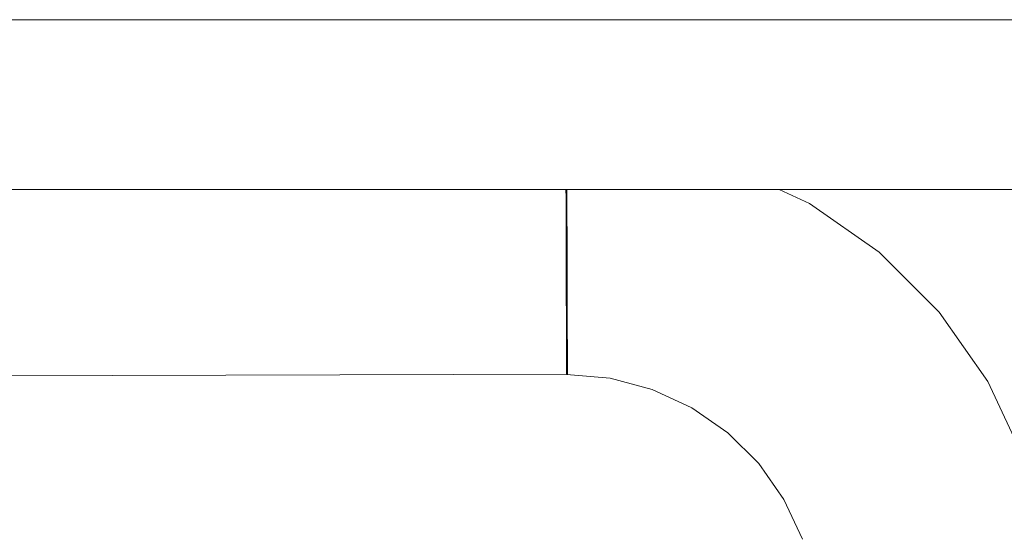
# Model space of a CAD drawing. Header units: millimetres. Extents: x -30280 to 309309, y -17460 to 4378.
# Tile 511 of 656: x 150311 to 150377, y -14493 to -14458. Entities that reach past the tile are written whole.
import ezdxf

# ---------------------------------------------------------------- set-up
doc = ezdxf.new("R2010")
doc.units = ezdxf.units.MM
doc.header["$MEASUREMENT"] = 0
doc.linetypes.add('Wipeout_Contour', pattern=[1000, 0, -1000])
doc.layers.add('P1_PLANTA PRIMERA_4_Nuevo_08_E_Envans secs', color=7, linetype='Continuous')
doc.layers.add('P1_PLANTA PRIMERA_4_Nuevo_09_EI_Mobiliari general', color=7, linetype='Continuous')
doc.layers.add('P1_PLANTA PRIMERA_4_Nuevo_09_EI_Mobiliari general_Pluma_Nº__1', color=7, linetype='Continuous', lineweight=5)

msp = doc.modelspace()

# ---------------------------------------------------------------- wipeouts: each hides what was drawn before it
at = {"color": 254, "linetype": 'Wipeout_Contour', "lineweight": 0, "ltscale": 4224539.962477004}
msp.add_wipeout([(149991.819, -14505.297), (149997.826, -14503.696), (150003.486, -14503.223), (150178.929, -14503.678), (150354.372, -14503.196), (150360.032, -14503.696), (150365.582, -14505.147), (150364.463, -14496.363), (150363.694, -14493.495), (150362.438, -14490.805), (150360.733, -14488.374), (150358.631, -14486.277), (150356.196, -14484.578), (150353.503, -14483.328), (150350.633, -14482.566), (150347.674, -14482.315), (150192.121, -14482.728), (150178.929, -14482.764), (150165.738, -14482.801), (150010.184, -14482.293), (150007.225, -14482.566), (150004.355, -14483.328), (150001.662, -14484.578), (149999.227, -14486.277), (149997.125, -14488.374), (149995.42, -14490.805), (149994.164, -14493.495), (149993.395, -14496.363)], dxfattribs=at).dxf.layer = 'P1_PLANTA PRIMERA_4_Nuevo_09_EI_Mobiliari general'

# ---------------------------------------------------------------- next in the draw order: wipeouts: each hides what was drawn before it
at = {"color": 254, "linetype": 'Wipeout_Contour', "lineweight": 0, "ltscale": 1510753.183666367}
msp.add_wipeout([(150362.107, -14469.75), (150364.172, -14470.707), (150368.898, -14474.006), (150372.979, -14478.077), (150376.289, -14482.795), (150378.728, -14488.018), (150380.22, -14493.585), (150382.286, -14505.297), (150403.929, -14505.297), (150403.929, -14469.75)], dxfattribs=at).dxf.layer = 'P1_PLANTA PRIMERA_4_Nuevo_09_EI_Mobiliari general'

# ---------------------------------------------------------------- next in the draw order: wipeouts: each hides what was drawn before it
at = {"color": 254, "linetype": 'Wipeout_Contour', "lineweight": 0, "ltscale": 603495.392057}
msp.add_wipeout([(150403.929, -14469.75), (150403.929, -14458.215), (149953.929, -14458.215), (149953.929, -14469.75)], dxfattribs=at).dxf.layer = 'P1_PLANTA PRIMERA_4_Nuevo_09_EI_Mobiliari general'
at = {"color": 254, "linetype": 'Wipeout_Contour', "lineweight": 0, "ltscale": 453219.86458}
msp.add_wipeout([(150376.043, -14488.996), (150377.406, -14494.081), (150376.969, -14488.658)], dxfattribs=at).dxf.layer = 'P1_PLANTA PRIMERA_4_Nuevo_09_EI_Mobiliari general'

# ---------------------------------------------------------------- next in the draw order: wipeouts: each hides what was drawn before it
at = {"color": 254, "linetype": 'Wipeout_Contour', "lineweight": 0, "ltscale": 453170.890249}
msp.add_wipeout([(150360.965, -14469.75), (150363.931, -14471.126), (150361.82, -14469.75)], dxfattribs=at).dxf.layer = 'P1_PLANTA PRIMERA_4_Nuevo_09_EI_Mobiliari general'
at = {"color": 254, "linetype": 'Wipeout_Contour', "lineweight": 0, "ltscale": 453212.880899}
msp.add_wipeout([(150373.815, -14484.226), (150376.043, -14488.996), (150374.669, -14483.732)], dxfattribs=at).dxf.layer = 'P1_PLANTA PRIMERA_4_Nuevo_09_EI_Mobiliari general'

# ---------------------------------------------------------------- next in the draw order: wipeouts: each hides what was drawn before it
at = {"color": 254, "linetype": 'Wipeout_Contour', "lineweight": 0, "ltscale": 453168.353245}
msp.add_wipeout([(150359.57, -14469.75), (150363.638, -14471.637), (150360.965, -14469.75)], dxfattribs=at).dxf.layer = 'P1_PLANTA PRIMERA_4_Nuevo_09_EI_Mobiliari general'
at = {"color": 254, "linetype": 'Wipeout_Contour', "lineweight": 0, "ltscale": 453203.385334}
msp.add_wipeout([(150370.792, -14479.916), (150373.815, -14484.226), (150371.546, -14479.281)], dxfattribs=at).dxf.layer = 'P1_PLANTA PRIMERA_4_Nuevo_09_EI_Mobiliari general'
at = {"color": 254, "linetype": 'Wipeout_Contour', "lineweight": 0, "ltscale": 604291.383591}
msp.add_wipeout([(150376.043, -14488.996), (150374.969, -14489.387), (150376.281, -14494.279), (150377.406, -14494.081)], dxfattribs=at).dxf.layer = 'P1_PLANTA PRIMERA_4_Nuevo_09_EI_Mobiliari general'

# ---------------------------------------------------------------- next in the draw order: wipeouts: each hides what was drawn before it
at = {"color": 254, "linetype": 'Wipeout_Contour', "lineweight": 0, "ltscale": 453165.584384}
msp.add_wipeout([(150358.413, -14469.75), (150363.239, -14472.33), (150359.57, -14469.75)], dxfattribs=at).dxf.layer = 'P1_PLANTA PRIMERA_4_Nuevo_09_EI_Mobiliari general'
at = {"color": 254, "linetype": 'Wipeout_Contour', "lineweight": 0, "ltscale": 453191.780264}
msp.add_wipeout([(150367.065, -14476.198), (150370.792, -14479.916), (150367.697, -14475.441)], dxfattribs=at).dxf.layer = 'P1_PLANTA PRIMERA_4_Nuevo_09_EI_Mobiliari general'
at = {"color": 254, "linetype": 'Wipeout_Contour', "lineweight": 0, "ltscale": 604282.520615}
msp.add_wipeout([(150373.815, -14484.226), (150372.826, -14484.797), (150374.969, -14489.387), (150376.043, -14488.996)], dxfattribs=at).dxf.layer = 'P1_PLANTA PRIMERA_4_Nuevo_09_EI_Mobiliari general'

# ---------------------------------------------------------------- next in the draw order: wipeouts: each hides what was drawn before it
at = {"color": 254, "linetype": 'Wipeout_Contour', "lineweight": 0, "ltscale": 453178.452307}
msp.add_wipeout([(150362.747, -14473.185), (150367.065, -14476.198), (150363.239, -14472.33)], dxfattribs=at).dxf.layer = 'P1_PLANTA PRIMERA_4_Nuevo_09_EI_Mobiliari general'
at = {"color": 254, "linetype": 'Wipeout_Contour', "lineweight": 0, "ltscale": 604270.560107}
msp.add_wipeout([(150370.792, -14479.916), (150369.917, -14480.651), (150372.826, -14484.797), (150373.815, -14484.226)], dxfattribs=at).dxf.layer = 'P1_PLANTA PRIMERA_4_Nuevo_09_EI_Mobiliari general'
at = {"color": 254, "linetype": 'Wipeout_Contour', "lineweight": 0, "ltscale": 604286.895872}
msp.add_wipeout([(150374.969, -14489.387), (150373.782, -14489.82), (150375.037, -14494.499), (150376.281, -14494.279)], dxfattribs=at).dxf.layer = 'P1_PLANTA PRIMERA_4_Nuevo_09_EI_Mobiliari general'

# ---------------------------------------------------------------- next in the draw order: wipeouts: each hides what was drawn before it
at = {"color": 254, "linetype": 'Wipeout_Contour', "lineweight": 0, "ltscale": 453163.822389}
msp.add_wipeout([(150357.972, -14470.969), (150362.747, -14473.185), (150358.307, -14470.042)], dxfattribs=at).dxf.layer = 'P1_PLANTA PRIMERA_4_Nuevo_09_EI_Mobiliari general'
at = {"color": 254, "linetype": 'Wipeout_Contour', "lineweight": 0, "ltscale": 604255.867848}
msp.add_wipeout([(150367.065, -14476.198), (150366.332, -14477.074), (150369.917, -14480.651), (150370.792, -14479.916)], dxfattribs=at).dxf.layer = 'P1_PLANTA PRIMERA_4_Nuevo_09_EI_Mobiliari general'
at = {"color": 254, "linetype": 'Wipeout_Contour', "lineweight": 0, "ltscale": 604278.394504}
msp.add_wipeout([(150372.826, -14484.797), (150371.732, -14485.43), (150373.782, -14489.82), (150374.969, -14489.387)], dxfattribs=at).dxf.layer = 'P1_PLANTA PRIMERA_4_Nuevo_09_EI_Mobiliari general'

# ---------------------------------------------------------------- next in the draw order: wipeouts: each hides what was drawn before it
at = {"color": 254, "linetype": 'Wipeout_Contour', "lineweight": 0, "ltscale": 453152.25678}
msp.add_wipeout([(150357.207, -14469.75), (150353.379, -14469.75), (150357.972, -14470.969)], dxfattribs=at).dxf.layer = 'P1_PLANTA PRIMERA_4_Nuevo_09_EI_Mobiliari general'
at = {"color": 254, "linetype": 'Wipeout_Contour', "lineweight": 0, "ltscale": 604238.892317}
msp.add_wipeout([(150362.747, -14473.185), (150362.178, -14474.175), (150366.332, -14477.074), (150367.065, -14476.198)], dxfattribs=at).dxf.layer = 'P1_PLANTA PRIMERA_4_Nuevo_09_EI_Mobiliari general'
at = {"color": 254, "linetype": 'Wipeout_Contour', "lineweight": 0, "ltscale": 604266.921301}
msp.add_wipeout([(150369.917, -14480.651), (150368.95, -14481.464), (150371.732, -14485.43), (150372.826, -14484.797)], dxfattribs=at).dxf.layer = 'P1_PLANTA PRIMERA_4_Nuevo_09_EI_Mobiliari general'
at = {"color": 254, "linetype": 'Wipeout_Contour', "lineweight": 0, "ltscale": 604282.0258}
msp.add_wipeout([(150373.782, -14489.82), (150372.516, -14490.281), (150373.71, -14494.733), (150375.037, -14494.499)], dxfattribs=at).dxf.layer = 'P1_PLANTA PRIMERA_4_Nuevo_09_EI_Mobiliari general'

# ---------------------------------------------------------------- next in the draw order: wipeouts: each hides what was drawn before it
at = {"color": 254, "linetype": 'Wipeout_Contour', "lineweight": 0, "ltscale": 604220.15142}
msp.add_wipeout([(150357.972, -14470.969), (150357.583, -14472.043), (150362.178, -14474.175), (150362.747, -14473.185)], dxfattribs=at).dxf.layer = 'P1_PLANTA PRIMERA_4_Nuevo_09_EI_Mobiliari general'
at = {"color": 254, "linetype": 'Wipeout_Contour', "lineweight": 0, "ltscale": 604252.827304}
msp.add_wipeout([(150366.332, -14477.074), (150365.52, -14478.043), (150368.95, -14481.464), (150369.917, -14480.651)], dxfattribs=at).dxf.layer = 'P1_PLANTA PRIMERA_4_Nuevo_09_EI_Mobiliari general'
at = {"color": 254, "linetype": 'Wipeout_Contour', "lineweight": 0, "ltscale": 604273.916597}
msp.add_wipeout([(150371.732, -14485.43), (150370.566, -14486.104), (150372.516, -14490.281), (150373.782, -14489.82)], dxfattribs=at).dxf.layer = 'P1_PLANTA PRIMERA_4_Nuevo_09_EI_Mobiliari general'

# ---------------------------------------------------------------- next in the draw order: wipeouts: each hides what was drawn before it
at = {"color": 254, "linetype": 'Wipeout_Contour', "lineweight": 0, "ltscale": 755248.571195}
msp.add_wipeout([(150352.86, -14469.75), (150352.688, -14470.743), (150357.583, -14472.043), (150357.972, -14470.969), (150353.379, -14469.75)], dxfattribs=at).dxf.layer = 'P1_PLANTA PRIMERA_4_Nuevo_09_EI_Mobiliari general'
at = {"color": 254, "linetype": 'Wipeout_Contour', "lineweight": 0, "ltscale": 604236.542826}
msp.add_wipeout([(150362.178, -14474.175), (150361.548, -14475.271), (150365.52, -14478.043), (150366.332, -14477.074)], dxfattribs=at).dxf.layer = 'P1_PLANTA PRIMERA_4_Nuevo_09_EI_Mobiliari general'
at = {"color": 254, "linetype": 'Wipeout_Contour', "lineweight": 0, "ltscale": 604262.972028}
msp.add_wipeout([(150368.95, -14481.464), (150367.919, -14482.331), (150370.566, -14486.104), (150371.732, -14485.43)], dxfattribs=at).dxf.layer = 'P1_PLANTA PRIMERA_4_Nuevo_09_EI_Mobiliari general'
at = {"color": 254, "linetype": 'Wipeout_Contour', "lineweight": 0, "ltscale": 604276.921423}
msp.add_wipeout([(150372.516, -14490.281), (150371.211, -14490.756), (150372.342, -14494.974), (150373.71, -14494.733)], dxfattribs=at).dxf.layer = 'P1_PLANTA PRIMERA_4_Nuevo_09_EI_Mobiliari general'

# ---------------------------------------------------------------- next in the draw order: wipeouts: each hides what was drawn before it
at = {"color": 254, "linetype": 'Wipeout_Contour', "lineweight": 0, "ltscale": 453136.865989}
msp.add_wipeout([(150347.702, -14469.75), (150352.688, -14470.743), (150352.86, -14469.75)], dxfattribs=at).dxf.layer = 'P1_PLANTA PRIMERA_4_Nuevo_09_EI_Mobiliari general'
at = {"color": 254, "linetype": 'Wipeout_Contour', "lineweight": 0, "ltscale": 604218.564752}
msp.add_wipeout([(150357.583, -14472.043), (150357.153, -14473.232), (150361.548, -14475.271), (150362.178, -14474.175)], dxfattribs=at).dxf.layer = 'P1_PLANTA PRIMERA_4_Nuevo_09_EI_Mobiliari general'
at = {"color": 254, "linetype": 'Wipeout_Contour', "lineweight": 0, "ltscale": 604249.527102}
msp.add_wipeout([(150365.52, -14478.043), (150364.656, -14479.076), (150367.919, -14482.331), (150368.95, -14481.464)], dxfattribs=at).dxf.layer = 'P1_PLANTA PRIMERA_4_Nuevo_09_EI_Mobiliari general'
at = {"color": 254, "linetype": 'Wipeout_Contour', "lineweight": 0, "ltscale": 604269.223027}
msp.add_wipeout([(150370.566, -14486.104), (150369.364, -14486.8), (150371.211, -14490.756), (150372.516, -14490.281)], dxfattribs=at).dxf.layer = 'P1_PLANTA PRIMERA_4_Nuevo_09_EI_Mobiliari general'

# ---------------------------------------------------------------- next in the draw order: wipeouts: each hides what was drawn before it
at = {"color": 254, "linetype": 'Wipeout_Contour', "lineweight": 0, "ltscale": 604199.441491}
msp.add_wipeout([(150352.688, -14470.743), (150352.471, -14471.989), (150357.153, -14473.232), (150357.583, -14472.043)], dxfattribs=at).dxf.layer = 'P1_PLANTA PRIMERA_4_Nuevo_09_EI_Mobiliari general'
at = {"color": 254, "linetype": 'Wipeout_Contour', "lineweight": 0, "ltscale": 604233.992405}
msp.add_wipeout([(150361.548, -14475.271), (150360.876, -14476.438), (150364.656, -14479.076), (150365.52, -14478.043)], dxfattribs=at).dxf.layer = 'P1_PLANTA PRIMERA_4_Nuevo_09_EI_Mobiliari general'
at = {"color": 254, "linetype": 'Wipeout_Contour', "lineweight": 0, "ltscale": 604258.832346}
msp.add_wipeout([(150367.919, -14482.331), (150366.856, -14483.225), (150369.364, -14486.8), (150370.566, -14486.104)], dxfattribs=at).dxf.layer = 'P1_PLANTA PRIMERA_4_Nuevo_09_EI_Mobiliari general'
at = {"color": 254, "linetype": 'Wipeout_Contour', "lineweight": 0, "ltscale": 604271.737868}
msp.add_wipeout([(150371.211, -14490.756), (150369.906, -14491.232), (150370.974, -14495.215), (150372.342, -14494.974)], dxfattribs=at).dxf.layer = 'P1_PLANTA PRIMERA_4_Nuevo_09_EI_Mobiliari general'

# ---------------------------------------------------------------- next in the draw order: wipeouts: each hides what was drawn before it
at = {"color": 254, "linetype": 'Wipeout_Contour', "lineweight": 0, "ltscale": 604179.87702}
msp.add_wipeout([(150347.704, -14470.32), (150347.707, -14471.557), (150352.471, -14471.989), (150352.688, -14470.743)], dxfattribs=at).dxf.layer = 'P1_PLANTA PRIMERA_4_Nuevo_09_EI_Mobiliari general'
at = {"color": 254, "linetype": 'Wipeout_Contour', "lineweight": 0, "ltscale": 604216.842001}
msp.add_wipeout([(150357.153, -14473.232), (150356.695, -14474.498), (150360.876, -14476.438), (150361.548, -14475.271)], dxfattribs=at).dxf.layer = 'P1_PLANTA PRIMERA_4_Nuevo_09_EI_Mobiliari general'
at = {"color": 254, "linetype": 'Wipeout_Contour', "lineweight": 0, "ltscale": 604246.067564}
msp.add_wipeout([(150364.656, -14479.076), (150363.765, -14480.141), (150366.856, -14483.225), (150367.919, -14482.331)], dxfattribs=at).dxf.layer = 'P1_PLANTA PRIMERA_4_Nuevo_09_EI_Mobiliari general'
at = {"color": 254, "linetype": 'Wipeout_Contour', "lineweight": 0, "ltscale": 604264.456432}
msp.add_wipeout([(150369.364, -14486.8), (150368.161, -14487.495), (150369.906, -14491.232), (150371.211, -14490.756)], dxfattribs=at).dxf.layer = 'P1_PLANTA PRIMERA_4_Nuevo_09_EI_Mobiliari general'

# ---------------------------------------------------------------- next in the draw order: wipeouts: each hides what was drawn before it
at = {"color": 254, "linetype": 'Wipeout_Contour', "lineweight": 0, "ltscale": 603833.695338}
msp.add_wipeout([(150347.702, -14469.75), (150178.929, -14469.75), (150178.929, -14470.764), (150347.703, -14470.293)], dxfattribs=at).dxf.layer = 'P1_PLANTA PRIMERA_4_Nuevo_09_EI_Mobiliari general'
at = {"color": 254, "linetype": 'Wipeout_Contour', "lineweight": 0, "ltscale": 604198.599095}
msp.add_wipeout([(150352.471, -14471.989), (150352.241, -14473.316), (150356.695, -14474.498), (150357.153, -14473.232)], dxfattribs=at).dxf.layer = 'P1_PLANTA PRIMERA_4_Nuevo_09_EI_Mobiliari general'
at = {"color": 254, "linetype": 'Wipeout_Contour', "lineweight": 0, "ltscale": 604231.318576}
msp.add_wipeout([(150360.876, -14476.438), (150360.184, -14477.643), (150363.765, -14480.141), (150364.656, -14479.076)], dxfattribs=at).dxf.layer = 'P1_PLANTA PRIMERA_4_Nuevo_09_EI_Mobiliari general'
at = {"color": 254, "linetype": 'Wipeout_Contour', "lineweight": 0, "ltscale": 604254.628049}
msp.add_wipeout([(150366.856, -14483.225), (150365.793, -14484.119), (150368.161, -14487.495), (150369.364, -14486.8)], dxfattribs=at).dxf.layer = 'P1_PLANTA PRIMERA_4_Nuevo_09_EI_Mobiliari general'
at = {"color": 254, "linetype": 'Wipeout_Contour', "lineweight": 0, "ltscale": 604266.632626}
msp.add_wipeout([(150369.906, -14491.232), (150368.64, -14491.693), (150369.647, -14495.449), (150370.974, -14495.215)], dxfattribs=at).dxf.layer = 'P1_PLANTA PRIMERA_4_Nuevo_09_EI_Mobiliari general'

# ---------------------------------------------------------------- next in the draw order: wipeouts: each hides what was drawn before it
at = {"color": 254, "linetype": 'Wipeout_Contour', "lineweight": 0, "ltscale": 604179.815065}
msp.add_wipeout([(150347.644, -14471.579), (150347.648, -14472.904), (150352.241, -14473.316), (150352.471, -14471.989)], dxfattribs=at).dxf.layer = 'P1_PLANTA PRIMERA_4_Nuevo_09_EI_Mobiliari general'
at = {"color": 254, "linetype": 'Wipeout_Contour', "lineweight": 0, "ltscale": 604215.035525}
msp.add_wipeout([(150356.695, -14474.498), (150356.223, -14475.805), (150360.184, -14477.643), (150360.876, -14476.438)], dxfattribs=at).dxf.layer = 'P1_PLANTA PRIMERA_4_Nuevo_09_EI_Mobiliari general'
at = {"color": 254, "linetype": 'Wipeout_Contour', "lineweight": 0, "ltscale": 604242.553798}
msp.add_wipeout([(150363.765, -14480.141), (150362.873, -14481.207), (150365.793, -14484.119), (150366.856, -14483.225)], dxfattribs=at).dxf.layer = 'P1_PLANTA PRIMERA_4_Nuevo_09_EI_Mobiliari general'
at = {"color": 254, "linetype": 'Wipeout_Contour', "lineweight": 0, "ltscale": 604259.761617}
msp.add_wipeout([(150368.161, -14487.495), (150366.995, -14488.17), (150368.64, -14491.693), (150369.906, -14491.232)], dxfattribs=at).dxf.layer = 'P1_PLANTA PRIMERA_4_Nuevo_09_EI_Mobiliari general'

# ---------------------------------------------------------------- next in the draw order: wipeouts: each hides what was drawn before it
at = {"color": 254, "linetype": 'Wipeout_Contour', "lineweight": 0, "ltscale": 603834.136608}
msp.add_wipeout([(150347.703, -14470.293), (150178.929, -14470.764), (150178.929, -14472.028), (150347.707, -14471.557)], dxfattribs=at).dxf.layer = 'P1_PLANTA PRIMERA_4_Nuevo_09_EI_Mobiliari general'
at = {"color": 254, "linetype": 'Wipeout_Contour', "lineweight": 0, "ltscale": 604197.715192}
msp.add_wipeout([(150352.241, -14473.316), (150352.003, -14474.684), (150356.223, -14475.805), (150356.695, -14474.498)], dxfattribs=at).dxf.layer = 'P1_PLANTA PRIMERA_4_Nuevo_09_EI_Mobiliari general'
at = {"color": 254, "linetype": 'Wipeout_Contour', "lineweight": 0, "ltscale": 604228.602553}
msp.add_wipeout([(150360.184, -14477.643), (150359.491, -14478.847), (150362.873, -14481.207), (150363.765, -14480.141)], dxfattribs=at).dxf.layer = 'P1_PLANTA PRIMERA_4_Nuevo_09_EI_Mobiliari general'
at = {"color": 254, "linetype": 'Wipeout_Contour', "lineweight": 0, "ltscale": 604250.486835}
msp.add_wipeout([(150365.793, -14484.119), (150364.762, -14484.986), (150366.995, -14488.17), (150368.161, -14487.495)], dxfattribs=at).dxf.layer = 'P1_PLANTA PRIMERA_4_Nuevo_09_EI_Mobiliari general'
at = {"color": 254, "linetype": 'Wipeout_Contour', "lineweight": 0, "ltscale": 604261.760762}
msp.add_wipeout([(150368.64, -14491.693), (150367.453, -14492.126), (150368.403, -14495.668), (150369.647, -14495.449)], dxfattribs=at).dxf.layer = 'P1_PLANTA PRIMERA_4_Nuevo_09_EI_Mobiliari general'

# ---------------------------------------------------------------- next in the draw order: wipeouts: each hides what was drawn before it
at = {"color": 254, "linetype": 'Wipeout_Contour', "lineweight": 0, "ltscale": 604179.884059}
msp.add_wipeout([(150347.648, -14472.926), (150347.652, -14474.315), (150352.003, -14474.684), (150352.241, -14473.316)], dxfattribs=at).dxf.layer = 'P1_PLANTA PRIMERA_4_Nuevo_09_EI_Mobiliari general'
at = {"color": 254, "linetype": 'Wipeout_Contour', "lineweight": 0, "ltscale": 604213.200157}
msp.add_wipeout([(150356.223, -14475.805), (150355.751, -14477.111), (150359.491, -14478.847), (150360.184, -14477.643)], dxfattribs=at).dxf.layer = 'P1_PLANTA PRIMERA_4_Nuevo_09_EI_Mobiliari general'
at = {"color": 254, "linetype": 'Wipeout_Contour', "lineweight": 0, "ltscale": 604239.092496}
msp.add_wipeout([(150362.873, -14481.207), (150362.009, -14482.24), (150364.762, -14484.986), (150365.793, -14484.119)], dxfattribs=at).dxf.layer = 'P1_PLANTA PRIMERA_4_Nuevo_09_EI_Mobiliari general'
at = {"color": 254, "linetype": 'Wipeout_Contour', "lineweight": 0, "ltscale": 604255.281148}
msp.add_wipeout([(150366.995, -14488.17), (150365.901, -14488.802), (150367.453, -14492.126), (150368.64, -14491.693)], dxfattribs=at).dxf.layer = 'P1_PLANTA PRIMERA_4_Nuevo_09_EI_Mobiliari general'

# ---------------------------------------------------------------- next in the draw order: wipeouts: each hides what was drawn before it
at = {"color": 254, "linetype": 'Wipeout_Contour', "lineweight": 0, "ltscale": 603834.520528}
msp.add_wipeout([(150178.929, -14473.375), (150347.648, -14472.904), (150347.644, -14471.579), (150178.929, -14472.028)], dxfattribs=at).dxf.layer = 'P1_PLANTA PRIMERA_4_Nuevo_09_EI_Mobiliari general'
at = {"color": 254, "linetype": 'Wipeout_Contour', "lineweight": 0, "ltscale": 604196.816558}
msp.add_wipeout([(150352.003, -14474.684), (150351.765, -14476.053), (150355.751, -14477.111), (150356.223, -14475.805)], dxfattribs=at).dxf.layer = 'P1_PLANTA PRIMERA_4_Nuevo_09_EI_Mobiliari general'
at = {"color": 254, "linetype": 'Wipeout_Contour', "lineweight": 0, "ltscale": 604225.926762}
msp.add_wipeout([(150359.491, -14478.847), (150358.82, -14480.015), (150362.009, -14482.24), (150362.873, -14481.207)], dxfattribs=at).dxf.layer = 'P1_PLANTA PRIMERA_4_Nuevo_09_EI_Mobiliari general'
at = {"color": 254, "linetype": 'Wipeout_Contour', "lineweight": 0, "ltscale": 604246.534415}
msp.add_wipeout([(150364.762, -14484.986), (150363.795, -14485.8), (150365.901, -14488.802), (150366.995, -14488.17)], dxfattribs=at).dxf.layer = 'P1_PLANTA PRIMERA_4_Nuevo_09_EI_Mobiliari general'
at = {"color": 254, "linetype": 'Wipeout_Contour', "lineweight": 0, "ltscale": 604257.270199}
msp.add_wipeout([(150367.453, -14492.126), (150366.379, -14492.517), (150367.278, -14495.867), (150368.403, -14495.668)], dxfattribs=at).dxf.layer = 'P1_PLANTA PRIMERA_4_Nuevo_09_EI_Mobiliari general'

# ---------------------------------------------------------------- next in the draw order: wipeouts: each hides what was drawn before it
at = {"color": 254, "linetype": 'Wipeout_Contour', "lineweight": 0, "ltscale": 604179.949595}
msp.add_wipeout([(150347.652, -14474.315), (150347.656, -14475.704), (150351.765, -14476.053), (150352.003, -14474.684)], dxfattribs=at).dxf.layer = 'P1_PLANTA PRIMERA_4_Nuevo_09_EI_Mobiliari general'
at = {"color": 254, "linetype": 'Wipeout_Contour', "lineweight": 0, "ltscale": 604211.391536}
msp.add_wipeout([(150355.751, -14477.111), (150355.293, -14478.378), (150358.82, -14480.015), (150359.491, -14478.847)], dxfattribs=at).dxf.layer = 'P1_PLANTA PRIMERA_4_Nuevo_09_EI_Mobiliari general'
at = {"color": 254, "linetype": 'Wipeout_Contour', "lineweight": 0, "ltscale": 604235.788679}
msp.add_wipeout([(150362.009, -14482.24), (150361.198, -14483.209), (150363.795, -14485.8), (150364.762, -14484.986)], dxfattribs=at).dxf.layer = 'P1_PLANTA PRIMERA_4_Nuevo_09_EI_Mobiliari general'
at = {"color": 254, "linetype": 'Wipeout_Contour', "lineweight": 0, "ltscale": 604251.151002}
msp.add_wipeout([(150365.901, -14488.802), (150364.912, -14489.374), (150366.379, -14492.517), (150367.453, -14492.126)], dxfattribs=at).dxf.layer = 'P1_PLANTA PRIMERA_4_Nuevo_09_EI_Mobiliari general'

# ---------------------------------------------------------------- next in the draw order: wipeouts: each hides what was drawn before it
at = {"color": 254, "linetype": 'Wipeout_Contour', "lineweight": 0, "ltscale": 905778.595436}
msp.add_wipeout([(150347.711, -14472.904), (150178.929, -14473.375), (150192.147, -14473.412), (150192.143, -14474.728), (150347.652, -14474.293), (150347.648, -14472.926)], dxfattribs=at).dxf.layer = 'P1_PLANTA PRIMERA_4_Nuevo_09_EI_Mobiliari general'
at = {"color": 254, "linetype": 'Wipeout_Contour', "lineweight": 0, "ltscale": 604195.930335}
msp.add_wipeout([(150351.765, -14476.053), (150351.534, -14477.38), (150355.293, -14478.378), (150355.751, -14477.111)], dxfattribs=at).dxf.layer = 'P1_PLANTA PRIMERA_4_Nuevo_09_EI_Mobiliari general'
at = {"color": 254, "linetype": 'Wipeout_Contour', "lineweight": 0, "ltscale": 604223.372327}
msp.add_wipeout([(150358.82, -14480.015), (150358.19, -14481.11), (150361.198, -14483.209), (150362.009, -14482.24)], dxfattribs=at).dxf.layer = 'P1_PLANTA PRIMERA_4_Nuevo_09_EI_Mobiliari general'
at = {"color": 254, "linetype": 'Wipeout_Contour', "lineweight": 0, "ltscale": 604242.890682}
msp.add_wipeout([(150363.795, -14485.8), (150362.92, -14486.535), (150364.912, -14489.374), (150365.901, -14488.802)], dxfattribs=at).dxf.layer = 'P1_PLANTA PRIMERA_4_Nuevo_09_EI_Mobiliari general'
at = {"color": 254, "linetype": 'Wipeout_Contour', "lineweight": 0, "ltscale": 453188.42525}
msp.add_wipeout([(150365.453, -14492.854), (150366.307, -14496.038), (150366.379, -14492.517)], dxfattribs=at).dxf.layer = 'P1_PLANTA PRIMERA_4_Nuevo_09_EI_Mobiliari general'

# ---------------------------------------------------------------- next in the draw order: wipeouts: each hides what was drawn before it
at = {"color": 254, "linetype": 'Wipeout_Contour', "lineweight": 0, "ltscale": 604180.012829}
msp.add_wipeout([(150347.656, -14475.704), (150347.66, -14477.051), (150351.534, -14477.38), (150351.765, -14476.053)], dxfattribs=at).dxf.layer = 'P1_PLANTA PRIMERA_4_Nuevo_09_EI_Mobiliari general'
at = {"color": 254, "linetype": 'Wipeout_Contour', "lineweight": 0, "ltscale": 604209.664409}
msp.add_wipeout([(150355.293, -14478.378), (150354.863, -14479.566), (150358.19, -14481.11), (150358.82, -14480.015)], dxfattribs=at).dxf.layer = 'P1_PLANTA PRIMERA_4_Nuevo_09_EI_Mobiliari general'
at = {"color": 254, "linetype": 'Wipeout_Contour', "lineweight": 0, "ltscale": 604232.7425}
msp.add_wipeout([(150361.198, -14483.209), (150360.465, -14484.085), (150362.92, -14486.535), (150363.795, -14485.8)], dxfattribs=at).dxf.layer = 'P1_PLANTA PRIMERA_4_Nuevo_09_EI_Mobiliari general'
at = {"color": 254, "linetype": 'Wipeout_Contour', "lineweight": 0, "ltscale": 453184.145616}
msp.add_wipeout([(150364.058, -14489.868), (150365.453, -14492.854), (150364.912, -14489.374)], dxfattribs=at).dxf.layer = 'P1_PLANTA PRIMERA_4_Nuevo_09_EI_Mobiliari general'

# ---------------------------------------------------------------- next in the draw order: wipeouts: each hides what was drawn before it
at = {"color": 254, "linetype": 'Wipeout_Contour', "lineweight": 0, "ltscale": 754737.098027}
msp.add_wipeout([(150178.93, -14474.764), (150192.143, -14474.801), (150192.139, -14476.117), (150347.656, -14475.682), (150347.652, -14474.315)], dxfattribs=at).dxf.layer = 'P1_PLANTA PRIMERA_4_Nuevo_09_EI_Mobiliari general'
at = {"color": 254, "linetype": 'Wipeout_Contour', "lineweight": 0, "ltscale": 604195.083211}
msp.add_wipeout([(150351.534, -14477.38), (150351.318, -14478.625), (150354.863, -14479.566), (150355.293, -14478.378)], dxfattribs=at).dxf.layer = 'P1_PLANTA PRIMERA_4_Nuevo_09_EI_Mobiliari general'
at = {"color": 254, "linetype": 'Wipeout_Contour', "lineweight": 0, "ltscale": 604221.016601}
msp.add_wipeout([(150358.19, -14481.11), (150357.621, -14482.1), (150360.465, -14484.085), (150361.198, -14483.209)], dxfattribs=at).dxf.layer = 'P1_PLANTA PRIMERA_4_Nuevo_09_EI_Mobiliari general'
at = {"color": 254, "linetype": 'Wipeout_Contour', "lineweight": 0, "ltscale": 453178.290098}
msp.add_wipeout([(150362.166, -14487.169), (150364.058, -14489.868), (150362.92, -14486.535)], dxfattribs=at).dxf.layer = 'P1_PLANTA PRIMERA_4_Nuevo_09_EI_Mobiliari general'

# ---------------------------------------------------------------- next in the draw order: wipeouts: each hides what was drawn before it
at = {"color": 254, "linetype": 'Wipeout_Contour', "lineweight": 0, "ltscale": 604180.071571}
msp.add_wipeout([(150347.66, -14477.051), (150347.663, -14478.315), (150351.318, -14478.625), (150351.534, -14477.38)], dxfattribs=at).dxf.layer = 'P1_PLANTA PRIMERA_4_Nuevo_09_EI_Mobiliari general'
at = {"color": 254, "linetype": 'Wipeout_Contour', "lineweight": 0, "ltscale": 604208.070963}
msp.add_wipeout([(150354.863, -14479.566), (150354.474, -14480.641), (150357.621, -14482.1), (150358.19, -14481.11)], dxfattribs=at).dxf.layer = 'P1_PLANTA PRIMERA_4_Nuevo_09_EI_Mobiliari general'
at = {"color": 254, "linetype": 'Wipeout_Contour', "lineweight": 0, "ltscale": 453171.054228}
msp.add_wipeout([(150359.832, -14484.842), (150362.166, -14487.169), (150360.465, -14484.085)], dxfattribs=at).dxf.layer = 'P1_PLANTA PRIMERA_4_Nuevo_09_EI_Mobiliari general'

# ---------------------------------------------------------------- next in the draw order: wipeouts: each hides what was drawn before it
at = {"color": 254, "linetype": 'Wipeout_Contour', "lineweight": 0, "ltscale": 603862.412907}
msp.add_wipeout([(150192.139, -14476.117), (150192.135, -14477.464), (150347.659, -14477.029), (150347.656, -14475.704)], dxfattribs=at).dxf.layer = 'P1_PLANTA PRIMERA_4_Nuevo_09_EI_Mobiliari general'
at = {"color": 254, "linetype": 'Wipeout_Contour', "lineweight": 0, "ltscale": 604194.300609}
msp.add_wipeout([(150351.318, -14478.625), (150351.122, -14479.751), (150354.474, -14480.641), (150354.863, -14479.566)], dxfattribs=at).dxf.layer = 'P1_PLANTA PRIMERA_4_Nuevo_09_EI_Mobiliari general'
at = {"color": 254, "linetype": 'Wipeout_Contour', "lineweight": 0, "ltscale": 453162.710683}
msp.add_wipeout([(150357.129, -14482.955), (150359.832, -14484.842), (150357.621, -14482.1)], dxfattribs=at).dxf.layer = 'P1_PLANTA PRIMERA_4_Nuevo_09_EI_Mobiliari general'

# ---------------------------------------------------------------- next in the draw order: wipeouts: each hides what was drawn before it
at = {"color": 254, "linetype": 'Wipeout_Contour', "lineweight": 0, "ltscale": 604180.123704}
msp.add_wipeout([(150347.663, -14478.315), (150347.666, -14479.457), (150351.122, -14479.751), (150351.318, -14478.625)], dxfattribs=at).dxf.layer = 'P1_PLANTA PRIMERA_4_Nuevo_09_EI_Mobiliari general'
at = {"color": 254, "linetype": 'Wipeout_Contour', "lineweight": 0, "ltscale": 453153.536362}
msp.add_wipeout([(150354.139, -14481.568), (150357.129, -14482.955), (150354.474, -14480.641)], dxfattribs=at).dxf.layer = 'P1_PLANTA PRIMERA_4_Nuevo_09_EI_Mobiliari general'

# ---------------------------------------------------------------- next in the draw order: wipeouts: each hides what was drawn before it
at = {"color": 254, "linetype": 'Wipeout_Contour', "lineweight": 0, "ltscale": 603862.91359}
msp.add_wipeout([(150192.135, -14477.464), (150192.132, -14478.728), (150347.663, -14478.293), (150347.66, -14477.051)], dxfattribs=at).dxf.layer = 'P1_PLANTA PRIMERA_4_Nuevo_09_EI_Mobiliari general'
at = {"color": 254, "linetype": 'Wipeout_Contour', "lineweight": 0, "ltscale": 453143.824678}
msp.add_wipeout([(150350.953, -14480.722), (150354.139, -14481.568), (150351.122, -14479.751)], dxfattribs=at).dxf.layer = 'P1_PLANTA PRIMERA_4_Nuevo_09_EI_Mobiliari general'

# ---------------------------------------------------------------- next in the draw order: wipeouts: each hides what was drawn before it
at = {"color": 254, "linetype": 'Wipeout_Contour', "lineweight": 0, "ltscale": 453136.256354}
msp.add_wipeout([(150351.122, -14479.751), (150347.666, -14479.457), (150350.953, -14480.722)], dxfattribs=at).dxf.layer = 'P1_PLANTA PRIMERA_4_Nuevo_09_EI_Mobiliari general'

# ---------------------------------------------------------------- next in the draw order: wipeouts: each hides what was drawn before it
at = {"color": 254, "linetype": 'Wipeout_Contour', "lineweight": 0, "ltscale": 603863.375015}
msp.add_wipeout([(150192.132, -14478.728), (150192.129, -14479.87), (150347.666, -14479.436), (150347.663, -14478.315)], dxfattribs=at).dxf.layer = 'P1_PLANTA PRIMERA_4_Nuevo_09_EI_Mobiliari general'

# ---------------------------------------------------------------- next in the draw order: wipeouts: each hides what was drawn before it
at = {"color": 254, "linetype": 'Wipeout_Contour', "lineweight": 0, "ltscale": 452820.998059}
msp.add_wipeout([(150192.126, -14480.856), (150347.669, -14480.422), (150192.129, -14479.87)], dxfattribs=at).dxf.layer = 'P1_PLANTA PRIMERA_4_Nuevo_09_EI_Mobiliari general'

# ---------------------------------------------------------------- next in the draw order: wipeouts: each hides what was drawn before it
at = {"color": 254, "linetype": 'Wipeout_Contour', "lineweight": 0, "ltscale": 11546169.40718183}
msp.add_wipeout([(147377.62, -12475.052), (147377.62, -14920.051), (147901.155, -14920.052), (147903.854, -14904.977), (147970.958, -14530.194), (147971.595, -14527.856), (147975.525, -14505.564), (147953.929, -14505.564), (147953.929, -14449.995), (147967.565, -14023.885), (148390.293, -14023.885), (148403.857, -14449.995), (148403.929, -14505.564), (148382.333, -14505.564), (148386.263, -14527.856), (148386.9, -14530.194), (148428.929, -14764.931), (148470.958, -14530.194), (148471.595, -14527.856), (148475.525, -14505.564), (148453.929, -14505.564), (148453.929, -14449.995), (148467.565, -14023.885), (148890.293, -14023.885), (148903.857, -14449.995), (148903.929, -14505.564), (148882.333, -14505.564), (148886.263, -14527.856), (148886.9, -14530.194), (148928.929, -14764.931), (148970.958, -14530.194), (148971.595, -14527.856), (148975.525, -14505.564), (148953.929, -14505.564), (148953.929, -14449.995), (148967.565, -14023.885), (149390.293, -14023.885), (149403.857, -14449.995), (149403.929, -14505.564), (149382.333, -14505.564), (149386.263, -14527.856), (149386.9, -14530.194), (149428.929, -14764.931), (149470.958, -14530.194), (149471.595, -14527.856), (149475.525, -14505.564), (149453.929, -14505.564), (149453.929, -14449.995), (149467.565, -14023.885), (149890.293, -14023.885), (149903.857, -14449.995), (149903.929, -14505.564), (149882.333, -14505.564), (149886.263, -14527.856), (149886.9, -14530.194), (149928.929, -14764.931), (149970.958, -14530.194), (149971.595, -14527.856), (149975.525, -14505.564), (149953.929, -14505.564), (149953.929, -14449.995), (149967.565, -14023.885), (150390.293, -14023.885), (150403.857, -14449.995), (150403.929, -14505.564), (150382.333, -14505.564), (150386.263, -14527.856), (150386.9, -14530.194), (150428.929, -14764.931), (150470.958, -14530.194), (150471.595, -14527.856), (150475.525, -14505.564), (150453.929, -14505.564), (150453.929, -14449.995), (150467.565, -14023.885), (150732.62, -14023.885), (150732.62, -12475.052)], dxfattribs=at).dxf.layer = 'P1_PLANTA PRIMERA_4_Nuevo_08_E_Envans secs'

# ---------------------------------------------------------------- next in the draw order: linework, layer by layer
at = {"layer": 'P1_PLANTA PRIMERA_4_Nuevo_09_EI_Mobiliari general_Pluma_Nº__1', "color": 7, "linetype": 'Continuous', "lineweight": 5}
for p, q in [((150403.929, -14458.215), (149953.929, -14458.215)), ((150403.929, -14469.75), (149953.929, -14469.75)), ((150347.639, -14469.75), (150347.641, -14470.293)), ((150347.641, -14470.293), (150347.644, -14471.557)), ((150347.702, -14469.75), (150347.703, -14470.293)), ((150347.703, -14470.293), (150347.707, -14471.557)), ((150364.172, -14470.707), (150362.107, -14469.75)), ((150368.898, -14474.006), (150364.172, -14470.707)), ((150347.644, -14471.557), (150347.648, -14472.904)), ((150347.707, -14471.557), (150347.711, -14472.904)), ((150347.648, -14472.904), (150347.652, -14474.293)), ((150347.711, -14472.904), (150347.715, -14474.293)), ((150347.652, -14474.293), (150347.656, -14475.682)), ((150347.715, -14474.293), (150347.718, -14475.682)), ((150372.979, -14478.077), (150368.898, -14474.006)), ((150347.656, -14475.682), (150347.659, -14477.03)), ((150347.718, -14475.682), (150347.722, -14477.029)), ((150347.659, -14477.03), (150347.663, -14478.293)), ((150347.722, -14477.029), (150347.726, -14478.293)), ((150347.663, -14478.293), (150347.666, -14479.435)), ((150347.726, -14478.293), (150347.729, -14479.435)), ((150376.289, -14482.795), (150372.979, -14478.077)), ((150347.666, -14479.435), (150347.669, -14480.422)), ((150347.729, -14479.435), (150347.732, -14480.421)), ((150347.669, -14480.422), (150347.671, -14481.221)), ((150347.732, -14480.421), (150347.734, -14481.221)), ((150347.671, -14481.221), (150347.673, -14481.811)), ((150347.734, -14481.221), (150347.736, -14481.811)), ((150347.737, -14482.293), (150192.121, -14482.728)), ((150347.673, -14481.811), (150347.674, -14482.172)), ((150347.674, -14482.172), (150347.674, -14482.315)), ((150350.633, -14482.566), (150347.674, -14482.315)), ((150347.736, -14481.811), (150347.737, -14482.172)), ((150347.737, -14482.199), (150347.737, -14482.293)), ((150353.502, -14483.328), (150350.633, -14482.566)), ((150378.727, -14488.017), (150376.289, -14482.795)), ((150356.196, -14484.578), (150353.502, -14483.328)), ((150358.631, -14486.277), (150356.196, -14484.578)), ((150360.733, -14488.374), (150358.631, -14486.277)), ((150362.438, -14490.805), (150360.733, -14488.374)), ((150363.694, -14493.495), (150362.438, -14490.805))]:
    msp.add_line(p, q, dxfattribs=at)

doc.saveas('drawing.dxf')
